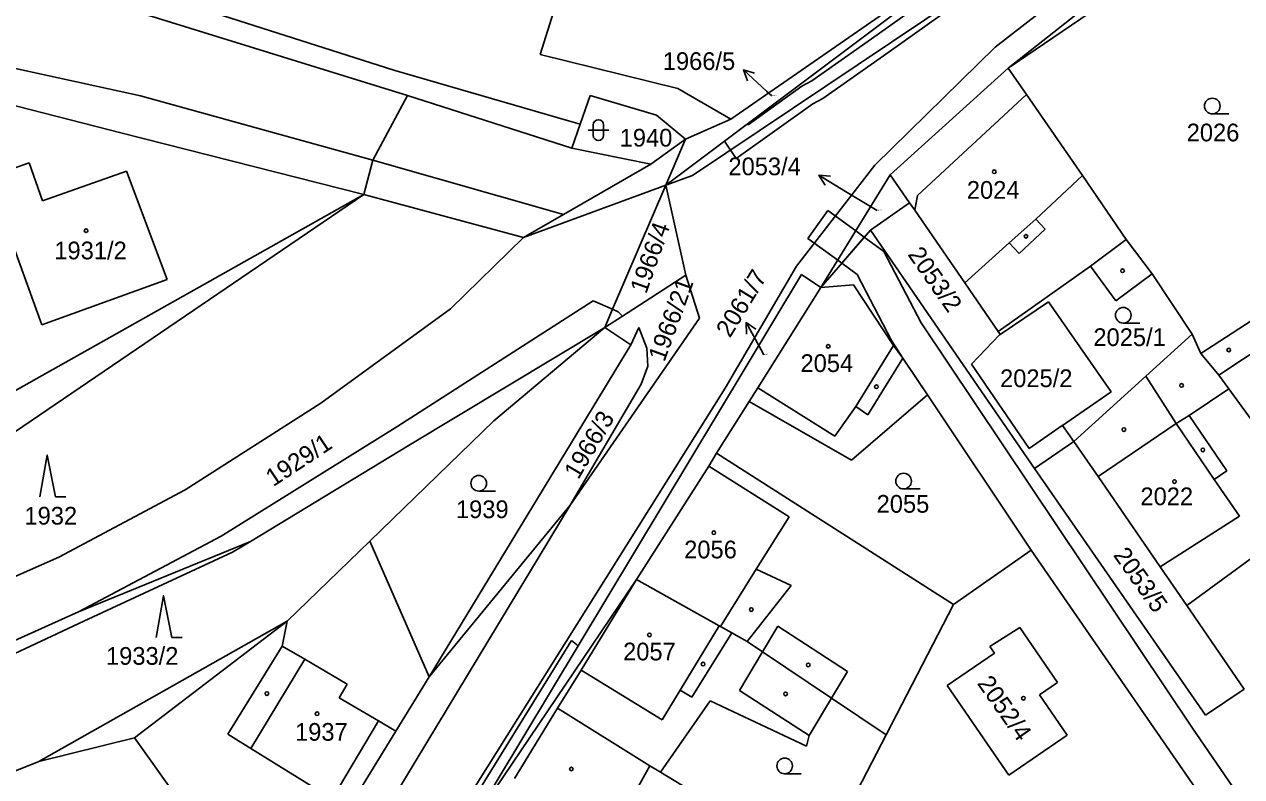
# Model space of a CAD drawing. Extents: x -785744 to -782822, y -1067550 to -1063910.
# Drawn here: x -783340.5 to -783223.6, y -1064620.9 to -1064548.7 of the extents above; entities that cross this region are included whole.
import ezdxf

# ---------------------------------------------------------------- set-up
doc = ezdxf.new("R2010")
doc.units = 0
for name, color, linetype in [('Hranice parcel', 7, 'Continuous'), ('Parcelní čísla', 7, 'Continuous'), ('Pop_ČP_popisy', 7, 'Continuous'), ('Vnitřní kresba', 7, 'Continuous'), ('Věcná břemena k části', 7, 'Continuous'), ('Značky budov', 7, 'Continuous'), ('Značky kultur', 7, 'Continuous')]:
    doc.layers.add(name, color=color, linetype=linetype)

msp = doc.modelspace()

# ---------------------------------------------------------------- linework, layer by layer
at = {"layer": 'Hranice parcel'}
for points in [[(-783290.99, -1064551.61), (-783283.11, -1064526.6)], [(-783371.34, -1064534.64), (-783303.72, -1064555.55)], [(-783246.06, -1064552.93), (-783223.68, -1064535.26)], [(-783246.06, -1064552.93), (-783222.53, -1064536.94)], [(-783278.94, -1064564.15), (-783244.12, -1064538.03)], [(-783272.7, -1064557.8), (-783244.12, -1064538.03)], [(-783290.99, -1064551.61), (-783277.77, -1064554.86)], [(-783257.38, -1064563.15), (-783246.06, -1064552.93)], [(-783246.06, -1064552.93), (-783244.29, -1064555.43)], [(-783303.72, -1064555.55), (-783287.94, -1064560.6)], [(-783287.14, -1064558.28), (-783286.2, -1064555.55)], [(-783286.2, -1064555.55), (-783279.84, -1064557.44)], [(-783277.77, -1064554.86), (-783272.7, -1064557.8)], [(-783244.29, -1064555.43), (-783238.91, -1064563.23)], [(-783279.84, -1064557.44), (-783277.05, -1064559.73)], [(-783277.05, -1064559.73), (-783272.7, -1064557.8)], [(-783287.94, -1064560.6), (-783287.14, -1064558.28)], [(-783280.37, -1064562.14), (-783277.05, -1064559.73)], [(-783278.94, -1064564.15), (-783277.05, -1064559.73)], [(-783287.94, -1064560.6), (-783280.37, -1064562.14)], [(-783343.99, -1064563.38), (-783340.05, -1064562)], [(-783340.05, -1064562), (-783338.76, -1064565.65)], [(-783288.76, -1064566.97), (-783280.37, -1064562.14)], [(-783343.99, -1064563.38), (-783338.85, -1064577.55)], [(-783338.76, -1064565.65), (-783330.72, -1064562.8)], [(-783330.72, -1064562.8), (-783326.8, -1064573.18)], [(-783264.04, -1064573.96), (-783257.38, -1064563.15)], [(-783257.38, -1064563.15), (-783255.52, -1064565.83)], [(-783238.91, -1064563.23), (-783234.74, -1064569.37)], [(-783344.18, -1064585.41), (-783307.92, -1064565.04)], [(-783307.92, -1064565.04), (-783292.58, -1064569.17)], [(-783284.04, -1064576.05), (-783278.94, -1064564.15)], [(-783278.94, -1064564.15), (-783277.02, -1064572.77)], [(-783259.29, -1064568.45), (-783255.52, -1064565.83)], [(-783255.52, -1064565.83), (-783255.03, -1064566.54)], [(-783292.58, -1064569.17), (-783288.76, -1064566.97)], [(-783255.03, -1064566.54), (-783250.23, -1064573.51)], [(-783264.04, -1064573.96), (-783259.29, -1064568.45)], [(-783259.29, -1064568.45), (-783243.54, -1064591.32)], [(-783299.59, -1064576.01), (-783292.58, -1064569.17)], [(-783234.74, -1064569.37), (-783232.25, -1064572.64)], [(-783247.03, -1064578.17), (-783238.17, -1064571.93)], [(-783238.17, -1064571.93), (-783235.71, -1064575.24)], [(-783338.85, -1064577.55), (-783326.8, -1064573.18)], [(-783297.97, -1064626), (-783265.91, -1064572.72)], [(-783283.08, -1064576.7), (-783277.02, -1064572.77)], [(-783277.02, -1064572.77), (-783275.71, -1064576.92)], [(-783265.91, -1064572.72), (-783264.04, -1064573.96)], [(-783235.71, -1064575.24), (-783232.25, -1064572.64)], [(-783232.25, -1064572.64), (-783228.4, -1064578.45)], [(-783270.1, -1064583.59), (-783264.04, -1064573.96)], [(-783264.04, -1064573.96), (-783260.92, -1064573.72)], [(-783260.92, -1064573.72), (-783257.08, -1064579.54)], [(-783250.23, -1064573.51), (-783247.03, -1064578.17)], [(-783246.83, -1064578.46), (-783242.19, -1064575.34)], [(-783242.19, -1064575.34), (-783236.18, -1064583.97)], [(-783312.04, -1064585.07), (-783299.59, -1064576.01)], [(-783284.8, -1064577.81), (-783284.04, -1064576.05)], [(-783284.8, -1064577.81), (-783283.08, -1064576.7)], [(-783303.57, -1064589.1), (-783284.8, -1064577.81)], [(-783295.43, -1064586.77), (-783284.8, -1064577.81)], [(-783288.12, -1064594.86), (-783275.71, -1064576.92)], [(-783284.8, -1064577.81), (-783282.3, -1064579.45)], [(-783282.3, -1064579.45), (-783281.53, -1064577.8)], [(-783281.53, -1064577.8), (-783280.76, -1064579.79)], [(-783227.56, -1064580.31), (-783222.74, -1064577.17)], [(-783249.59, -1064581.32), (-783246.88, -1064578.5)], [(-783247.03, -1064578.17), (-783246.83, -1064578.46)], [(-783246.83, -1064578.46), (-783246.88, -1064578.5)], [(-783232.84, -1064582.46), (-783228.4, -1064578.45)], [(-783228.4, -1064578.45), (-783227.56, -1064580.31)], [(-783301.65, -1064611.31), (-783282.3, -1064579.45)], [(-783280.76, -1064579.79), (-783280.65, -1064581.52)], [(-783257.08, -1064579.54), (-783256.16, -1064580.73)], [(-783225.83, -1064582.37), (-783221.2, -1064579.29)], [(-783256.16, -1064580.73), (-783253.79, -1064584.27)], [(-783244.03, -1064589.4), (-783249.59, -1064581.32)], [(-783280.65, -1064581.52), (-783281.3, -1064583.24)], [(-783239.77, -1064588.73), (-783232.84, -1064582.46)], [(-783225.83, -1064582.37), (-783224.88, -1064583.7)], [(-783288.12, -1064594.86), (-783281.3, -1064583.24)], [(-783270.93, -1064584.89), (-783270.1, -1064583.59)], [(-783224.88, -1064583.7), (-783216.4, -1064595.34)], [(-783274.06, -1064589.85), (-783270.93, -1064584.89)], [(-783270.93, -1064584.89), (-783261.1, -1064590.53)], [(-783261.1, -1064590.53), (-783253.79, -1064584.27)], [(-783253.79, -1064584.27), (-783243.85, -1064599.15)], [(-783236.18, -1064583.97), (-783240.83, -1064587.19)], [(-783325.07, -1064593.38), (-783312.04, -1064585.07)], [(-783307.34, -1064598.3), (-783295.43, -1064586.77)], [(-783240.86, -1064587.21), (-783244.03, -1064589.4)], [(-783240.86, -1064587.21), (-783240.83, -1064587.19)], [(-783239.77, -1064588.73), (-783240.83, -1064587.19)], [(-783318.81, -1064598.32), (-783303.57, -1064589.1)], [(-783243.54, -1064591.32), (-783239.77, -1064588.73)], [(-783239.77, -1064588.73), (-783237.43, -1064592.08)], [(-783274.8, -1064591.09), (-783274.06, -1064589.85)], [(-783274.06, -1064589.85), (-783251.31, -1064604.38)], [(-783281.73, -1064601.99), (-783274.8, -1064591.09)], [(-783243.54, -1064591.32), (-783227.1, -1064615.01)], [(-783237.43, -1064592.08), (-783231.47, -1064600.76)], [(-783337.21, -1064599.82), (-783325.07, -1064593.38)], [(-783301.65, -1064611.31), (-783288.12, -1064594.86)], [(-783228.9, -1064604.48), (-783216.4, -1064595.34)], [(-783335.32, -1064605.07), (-783318.81, -1064598.32)], [(-783320.52, -1064599.35), (-783318.81, -1064598.32)], [(-783315.27, -1064605.98), (-783307.34, -1064598.3)], [(-783307.34, -1064598.3), (-783301.65, -1064611.31)], [(-783351.14, -1064605.96), (-783337.21, -1064599.82)], [(-783334.81, -1064605.99), (-783320.52, -1064599.35)], [(-783251.31, -1064604.38), (-783243.85, -1064599.15)], [(-783243.85, -1064599.15), (-783226.51, -1064624.27)], [(-783231.47, -1064600.76), (-783228.9, -1064604.48)], [(-783297.97, -1064626), (-783281.73, -1064601.99)], [(-783287.05, -1064610.69), (-783281.73, -1064601.99)], [(-783281.73, -1064601.99), (-783273.8, -1064606.42)], [(-783257.77, -1064616.89), (-783251.31, -1064604.38)], [(-783228.9, -1064604.48), (-783223.39, -1064612.5)], [(-783348.87, -1064611.16), (-783335.32, -1064605.07)], [(-783346.6, -1064611.47), (-783334.81, -1064605.99)], [(-783339.13, -1064619.43), (-783315.27, -1064605.98)], [(-783329.94, -1064617.18), (-783315.27, -1064605.98)], [(-783315.76, -1064608.39), (-783315.27, -1064605.98)], [(-783273.8, -1064606.42), (-783273.68, -1064606.49)], [(-783273.68, -1064606.49), (-783272.58, -1064607.1)], [(-783272.58, -1064607.1), (-783271.11, -1064607.94)], [(-783247.82, -1064608.41), (-783244.95, -1064606.57)], [(-783244.95, -1064606.57), (-783241.31, -1064611.85)], [(-783271.11, -1064607.94), (-783269.64, -1064608.92)], [(-783320.98, -1064616.83), (-783315.76, -1064608.39)], [(-783269.64, -1064608.92), (-783263.03, -1064613.35)], [(-783251.92, -1064612.15), (-783247.38, -1064609.05)], [(-783247.82, -1064608.41), (-783247.38, -1064609.05)], [(-783304.85, -1064616.52), (-783301.65, -1064611.31)], [(-783289.34, -1064614.32), (-783287.05, -1064610.69)], [(-783251.92, -1064612.15), (-783246.01, -1064620.74)], [(-783243.04, -1064613.05), (-783241.31, -1064611.85)], [(-783227.1, -1064615.01), (-783223.39, -1064612.5)], [(-783279.44, -1064620.47), (-783274.66, -1064613.62)], [(-783274.66, -1064613.62), (-783265.43, -1064617.97)], [(-783265.17, -1064616.93), (-783263.03, -1064613.35)], [(-783263.03, -1064613.35), (-783257.77, -1064616.89)], [(-783243.04, -1064613.05), (-783240.4, -1064616.9)], [(-783293.45, -1064621.06), (-783289.34, -1064614.32)], [(-783289.34, -1064614.32), (-783280.48, -1064619.84)], [(-783310.98, -1064623.02), (-783306.5, -1064615.53)], [(-783306.5, -1064615.53), (-783304.85, -1064616.52)], [(-783329.94, -1064617.18), (-783316.96, -1064635.36)], [(-783320.98, -1064616.83), (-783318.78, -1064618.18)], [(-783316.67, -1064635.77), (-783304.85, -1064616.52)], [(-783265.43, -1064617.97), (-783265.17, -1064616.93)], [(-783261.5, -1064624.06), (-783257.77, -1064616.89)], [(-783246.01, -1064620.74), (-783240.4, -1064616.9)], [(-783318.78, -1064618.18), (-783310.98, -1064623.02)], [(-783341.9, -1064620.57), (-783339.13, -1064619.43)], [(-783280.48, -1064619.84), (-783279.44, -1064620.47)], [(-783279.44, -1064620.47), (-783276.07, -1064622.52)]]:
    msp.add_lwpolyline(points, dxfattribs=at)
at = {"layer": 'Pop_ČP_popisy'}
for p, q in [((-783269.26, -1064555.11), (-783271.48, -1064553.09)), ((-783261.67, -1064564.75), (-783264.23, -1064563.19)), ((-783269.77, -1064579.95), (-783271.23, -1064577.33))]:
    msp.add_line(p, q, dxfattribs=at)
for points in [[(-783271.08, -1064554.13), (-783271.48, -1064553.09), (-783270.4, -1064553.39)], [(-783268.74, -1064555.58), (-783269.26, -1064555.11)], [(-783263.64, -1064564.14), (-783264.23, -1064563.19), (-783263.12, -1064563.28)], [(-783258.65, -1064566.59), (-783261.67, -1064564.75)], [(-783271.18, -1064578.44), (-783271.23, -1064577.33), (-783270.3, -1064577.96)], [(-783269.51, -1064580.43), (-783269.77, -1064579.95)]]:
    msp.add_lwpolyline(points, dxfattribs=at)
at = {"layer": 'Vnitřní kresba'}
for points in [[(-783340.76, -1064541.68), (-783305.05, -1064553.1)], [(-783247.3, -1064550.89), (-783237.19, -1064543.02)], [(-783276.37, -1064563.2), (-783250.85, -1064546.12)], [(-783357.49, -1064549.44), (-783329.38, -1064555.57)], [(-783258.87, -1064562.22), (-783247.3, -1064550.89)], [(-783305.05, -1064553.1), (-783288.27, -1064557.96)], [(-783351.01, -1064554.07), (-783331.25, -1064559.13)], [(-783329.38, -1064555.57), (-783307.05, -1064561.73)], [(-783307.05, -1064561.73), (-783303.72, -1064555.55)], [(-783254.75, -1064565.12), (-783244.29, -1064555.43)], [(-783288.27, -1064557.96), (-783287.14, -1064558.28)], [(-783331.25, -1064559.13), (-783307.92, -1064565.04)], [(-783307.92, -1064565.04), (-783307.05, -1064561.73)], [(-783307.05, -1064561.73), (-783288.76, -1064566.97)], [(-783266.39, -1064571.92), (-783258.87, -1064562.22)], [(-783278.94, -1064564.15), (-783276.37, -1064563.2)], [(-783243.41, -1064567.4), (-783238.91, -1064563.23)], [(-783343.8, -1064589.41), (-783307.92, -1064565.04)], [(-783292.58, -1064569.17), (-783278.94, -1064564.15)], [(-783255.03, -1064566.54), (-783254.75, -1064565.12)], [(-783245.97, -1064569.67), (-783243.41, -1064567.4)], [(-783243.41, -1064567.4), (-783242.5, -1064568.38)], [(-783245.01, -1064570.71), (-783242.5, -1064568.38)], [(-783250.23, -1064573.51), (-783245.97, -1064569.67)], [(-783245.97, -1064569.67), (-783245.01, -1064570.71)], [(-783238.17, -1064571.93), (-783234.74, -1064569.37)], [(-783273.24, -1064583.62), (-783266.39, -1064571.92)], [(-783304.65, -1064587.28), (-783285.9, -1064575.24)], [(-783285.9, -1064575.24), (-783284.04, -1064576.05)], [(-783284.04, -1064576.05), (-783283.49, -1064576.29)], [(-783283.49, -1064576.29), (-783283.08, -1064576.7)], [(-783260.7, -1064585.37), (-783257.08, -1064579.54)], [(-783259.55, -1064586.19), (-783256.16, -1064580.73)], [(-783227.56, -1064580.31), (-783225.83, -1064582.37)], [(-783232.84, -1064582.46), (-783229.94, -1064587.01)], [(-783304.64, -1064633.61), (-783273.24, -1064583.62)], [(-783270.1, -1064583.59), (-783262.7, -1064588.22)], [(-783228.68, -1064586.24), (-783224.88, -1064583.7)], [(-783262.7, -1064588.22), (-783260.7, -1064585.37)], [(-783260.7, -1064585.37), (-783259.55, -1064586.19)], [(-783237.43, -1064592.08), (-783229.94, -1064587.01)], [(-783229.94, -1064587.01), (-783228.68, -1064586.24)], [(-783229.94, -1064587.01), (-783226.27, -1064592.37)], [(-783228.68, -1064586.24), (-783225.05, -1064591.54)], [(-783321.62, -1064597.81), (-783304.65, -1064587.28)], [(-783274.8, -1064591.09), (-783267.1, -1064595.96)], [(-783226.27, -1064592.37), (-783225.05, -1064591.54)], [(-783226.27, -1064592.37), (-783223.86, -1064595.9)], [(-783309.77, -1064630.71), (-783288.12, -1064594.86)], [(-783270.24, -1064600.98), (-783267.1, -1064595.96)], [(-783231.47, -1064600.76), (-783223.86, -1064595.9)], [(-783335.32, -1064605.07), (-783321.62, -1064597.81)], [(-783273.68, -1064606.49), (-783270.24, -1064600.98)], [(-783270.24, -1064600.98), (-783266.9, -1064602.55)], [(-783271.11, -1064607.94), (-783266.9, -1064602.55)], [(-783277.55, -1064612.59), (-783273.8, -1064606.42)], [(-783276.42, -1064613.28), (-783272.58, -1064607.1)], [(-783269.64, -1064608.92), (-783268.17, -1064606.44)], [(-783268.17, -1064606.44), (-783261.5, -1064610.8)], [(-783315.76, -1064608.39), (-783313.6, -1064609.63)], [(-783271.84, -1064612.62), (-783269.64, -1064608.92)], [(-783318.78, -1064618.18), (-783313.6, -1064609.63)], [(-783313.6, -1064609.63), (-783309.53, -1064612.01)], [(-783287.05, -1064610.69), (-783279.28, -1064615.44)], [(-783263.03, -1064613.35), (-783261.5, -1064610.8)], [(-783310.29, -1064613.32), (-783309.53, -1064612.01)], [(-783279.28, -1064615.44), (-783277.55, -1064612.59)], [(-783277.55, -1064612.59), (-783276.42, -1064613.28)], [(-783271.84, -1064612.62), (-783265.17, -1064616.93)], [(-783310.29, -1064613.32), (-783306.5, -1064615.53)], [(-783339.13, -1064619.43), (-783329.94, -1064617.18)], [(-783282.56, -1064623.61), (-783280.48, -1064619.84)]]:
    msp.add_lwpolyline(points, dxfattribs=at)
at = {"layer": 'Věcná břemena k části'}
for points in [[(-783247.93, -1064542.09), (-783258.64, -1064549.72)], [(-783257.48, -1064551.36), (-783246.77, -1064543.71)], [(-783258.64, -1064549.72), (-783264.9, -1064554.14)], [(-783263.86, -1064555.84), (-783257.48, -1064551.36)], [(-783264.9, -1064554.14), (-783265.87, -1064554.65)], [(-783265.87, -1064554.65), (-783271.03, -1064558.35)], [(-783272.19, -1064561.59), (-783264.81, -1064556.35)], [(-783264.81, -1064556.35), (-783263.86, -1064555.84)], [(-783271.09, -1064558.26), (-783273.31, -1064559.93)], [(-783271.03, -1064558.35), (-783271.09, -1064558.26)], [(-783273.31, -1064559.93), (-783272.19, -1064561.59)], [(-783263.36, -1064566.59), (-783265.3, -1064569.26)], [(-783260.7, -1064568.54), (-783263.36, -1064566.59)], [(-783259.88, -1064569.14), (-783260.7, -1064568.54)], [(-783265.3, -1064569.26), (-783262.43, -1064571.35)], [(-783259.88, -1064569.14), (-783262.04, -1064571.64)], [(-783262.04, -1064571.64), (-783259.88, -1064569.14)], [(-783258, -1064570.52), (-783259.88, -1064569.14)], [(-783254.42, -1064577.36), (-783258, -1064570.52)], [(-783262.43, -1064571.35), (-783262.04, -1064571.64)], [(-783262.04, -1064571.64), (-783260.56, -1064572.72)], [(-783260.56, -1064572.72), (-783257.26, -1064579.04)], [(-783228.35, -1064616.23), (-783254.42, -1064577.36)], [(-783257.26, -1064579.04), (-783256.16, -1064580.73)], [(-783256.16, -1064580.73), (-783254.72, -1064582.88)], [(-783254.72, -1064582.88), (-783253.79, -1064584.27)], [(-783253.79, -1064584.27), (-783243.85, -1064599.15)], [(-783243.85, -1064599.15), (-783226.51, -1064624.27)], [(-783287.98, -1064607.83), (-783301.67, -1064629.98)], [(-783287.34, -1064608.33), (-783287.98, -1064607.83)], [(-783297.97, -1064626), (-783287.34, -1064608.33)], [(-783207.27, -1064646.97), (-783228.35, -1064616.23)]]:
    msp.add_lwpolyline(points, dxfattribs=at)
at = {"layer": 'Značky budov'}
for centre in [(-783247.4, -1064562.86), (-783334.59, -1064568.51), (-783244.35, -1064569.05), (-783235.08, -1064572.36), (-783263.34, -1064579.61), (-783224.88, -1064579.96), (-783258.71, -1064583.49), (-783229.41, -1064583.36), (-783234.95, -1064587.59), (-783227.37, -1064589.54), (-783230.09, -1064592.58), (-783274.32, -1064597.49), (-783270.72, -1064604.86), (-783280.5, -1064607.29), (-783275.35, -1064610.1), (-783265.26, -1064610.17), (-783317.23, -1064612.92), (-783267.43, -1064612.95), (-783244.59, -1064613.37), (-783312.41, -1064614.86), (-783288, -1064620.16)]:
    msp.add_circle(centre, 0.175, dxfattribs=at)
at = {"layer": 'Značky kultur'}
for p, q in [((-783226.46, -1064557.3), (-783224.86, -1064557.3)), ((-783286.4, -1064558.86), (-783284.4, -1064558.86)), ((-783285.9, -1064559.36), (-783285.9, -1064558.36)), ((-783284.9, -1064558.36), (-783284.9, -1064559.36)), ((-783235.01, -1064577.37), (-783233.41, -1064577.37)), ((-783296.89, -1064593.5), (-783295.29, -1064593.5)), ((-783256.1, -1064593.29), (-783254.5, -1064593.29)), ((-783267.52, -1064620.61), (-783265.92, -1064620.61))]:
    msp.add_line(p, q, dxfattribs=at)
for points in [[(-783339.02, -1064594.04), (-783338.32, -1064590.04), (-783337.52, -1064594.04), (-783336.52, -1064594.04)], [(-783327.86, -1064607.53), (-783327.16, -1064603.53), (-783326.36, -1064607.53), (-783325.36, -1064607.53)]]:
    msp.add_lwpolyline(points, dxfattribs=at)
for centre in [(-783226.46, -1064556.55), (-783235.01, -1064576.62), (-783256.1, -1064592.54), (-783296.89, -1064592.75), (-783267.52, -1064619.86)]:
    msp.add_circle(centre, 0.75, dxfattribs=at)
for centre, start, end in [((-783285.4, -1064558.36), 0, 180), ((-783285.4, -1064559.36), 180, 0)]:
    msp.add_arc(centre, 0.5, start, end, dxfattribs=at)

# ---------------------------------------------------------------- texts
at = {"layer": 'Parcelní čísla'}
for s, height, p in [('1966/5', 0.1, (-783268.74, -1064555.58)), ('1940', 1.7, (-783283.36, -1064560.44)), ('2026', 1.7, (-783228.92, -1064559.94)), ('2024', 1.7, (-783250.03, -1064565.45)), ('2053/4', 0.1, (-783258.65, -1064566.59)), ('1931/2', 1.7, (-783337.64, -1064571.26)), ('2025/1', 1.7, (-783237.88, -1064579.58)), ('2061/7', 0.1, (-783269.51, -1064580.43)), ('2054', 1.7, (-783266, -1064582.07)), ('2025/2', 1.7, (-783246.84, -1064583.52)), ('2055', 1.7, (-783258.69, -1064595.57)), ('2022', 1.7, (-783233.36, -1064594.85)), ('1932', 1.7, (-783340.51, -1064596.71)), ('1939', 1.7, (-783299.08, -1064596.09)), ('2056', 1.7, (-783277.17, -1064599.95)), ('2057', 1.7, (-783283.03, -1064609.74)), ('1933/2', 1.7, (-783332.68, -1064610.16)), ('1937', 1.7, (-783314.53, -1064617.45))]:
    msp.add_text(s, height=height, dxfattribs=at).set_placement(p)
for s, rotation, p in [('1966/4', 70.5665, (-783280.81, -1064574.64)), ('2053/2', 304.9293, (-783255.76, -1064570.8)), ('1966/21', 69.8318, (-783279.07, -1064581.17)), ('1966/3', 59.5499, (-783287.33, -1064592.46)), ('2053/5', 305.305, (-783236.03, -1064599.64)), ('2052/4', 305.1589, (-783249.09, -1064611.95))]:
    msp.add_text(s, height=1.7, rotation=rotation, dxfattribs=at).set_placement(p)
at = {"layer": 'Pop_ČP_popisy'}
for s, p in [('1966/5', (-783279.22, -1064553.09)), ('2053/4', (-783272.92, -1064563.19))]:
    msp.add_text(s, height=1.7, dxfattribs=at).set_placement(p)
for s, rotation, p in [('2061/7', 58.6152, (-783272.77, -1064578.87)), ('1929/1', 33.435, (-783316.62, -1064593.12))]:
    msp.add_text(s, height=1.7, rotation=rotation, dxfattribs=at).set_placement(p)

doc.saveas('drawing.dxf')
